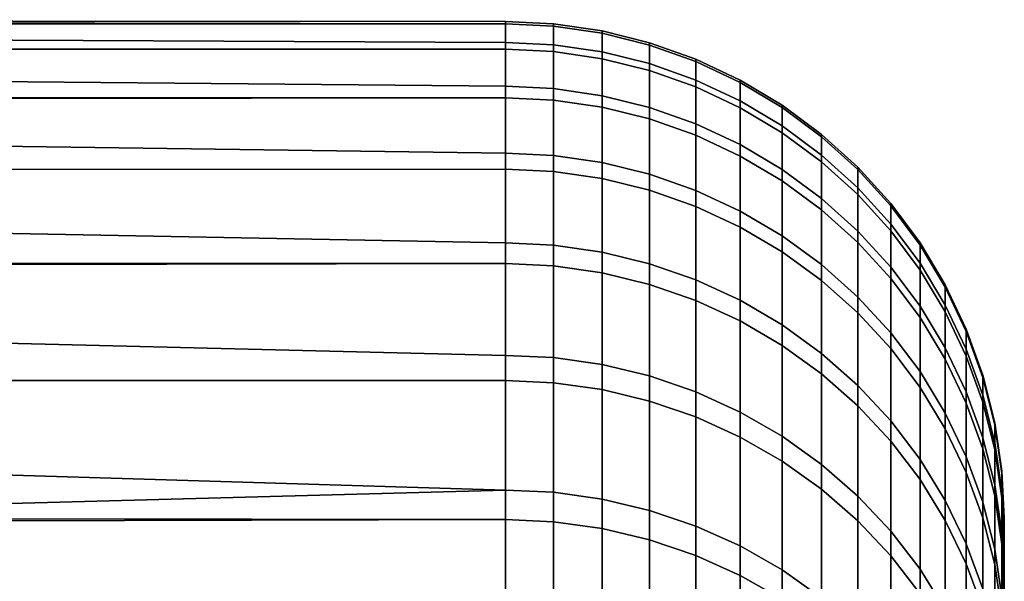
# Model space of a CAD drawing. Header units: metres. Extents: x -28 to 70, y -218 to 28.
# Tile 463 of 463: x 68.47 to 70.44, y 18.87 to 20. Entities that reach past the tile are written whole.
import ezdxf

# ---------------------------------------------------------------- set-up
doc = ezdxf.new("R2010")
doc.units = ezdxf.units.M
doc.layers.add('solid_10_261_432_XXX', color=7, linetype='CONTINUOUS')

msp = doc.modelspace()

# ---------------------------------------------------------------- linework, layer by layer
at = {"layer": 'solid_10_261_432_XXX'}
for points in [[(18.921513, 19.991316, 113.410683), (18.914127, 20, 114), (54.200001, 20, 114), (69.439003, 19.991646, 113.421959)], [(69.439003, 19.991646, 113.421959), (54.200001, 20, 114), (64.5, 20, 114)], [(69.439003, 19.954506, 115.348213), (69.439003, 19.996284, 114.385536), (64.5, 20, 114), (64.5, 19.977829, 114.941475)], [(69.439003, 19.996284, 114.385536), (69.439003, 19.991646, 113.421959), (64.5, 20, 114)], [(69.535652, 19.991604, 114.385445), (69.535652, 19.986965, 113.422089), (69.439003, 19.991646, 113.421959), (69.439003, 19.996284, 114.385536)], [(69.535652, 19.949835, 115.3479), (69.535652, 19.991604, 114.385445), (69.439003, 19.996284, 114.385536), (69.439003, 19.954506, 115.348213)], [(18.944559, 19.965166, 112.820099), (18.921513, 19.991316, 113.410683), (69.439003, 19.991646, 113.421959), (69.439003, 19.940599, 112.459717)], [(69.439003, 19.866409, 116.30777), (69.439003, 19.954506, 115.348213), (64.5, 19.977829, 114.941475), (64.5, 19.911362, 115.880867)], [(69.535652, 19.986965, 113.422089), (69.535652, 19.935932, 112.460083), (69.439003, 19.940599, 112.459717), (69.439003, 19.991646, 113.421959)], [(69.535652, 19.991604, 114.385445), (69.535652, 19.949835, 115.3479), (69.632835, 19.935583, 115.346939), (69.632835, 19.977322, 114.38517)], [(69.535652, 19.986965, 113.422089), (69.535652, 19.991604, 114.385445), (69.632835, 19.977322, 114.38517), (69.632835, 19.972687, 113.422501)], [(69.535652, 19.935932, 112.460083), (69.535652, 19.986965, 113.422089), (69.632835, 19.972687, 113.422501), (69.632835, 19.92169, 112.461182)], [(69.632835, 19.977322, 114.38517), (69.632835, 19.935583, 115.346939), (69.728157, 19.911884, 115.345337), (69.728157, 19.953573, 114.384712)], [(69.632835, 19.972687, 113.422501), (69.632835, 19.977322, 114.38517), (69.728157, 19.953573, 114.384712), (69.728157, 19.948944, 113.423187)], [(69.632835, 19.92169, 112.461182), (69.632835, 19.972687, 113.422501), (69.728157, 19.948944, 113.423187), (69.728157, 19.898008, 112.463013)], [(18.983337, 19.921349, 112.228035), (18.944559, 19.965166, 112.820099), (69.439003, 19.940599, 112.459717)], [(69.535652, 19.861759, 116.307228), (69.535652, 19.949835, 115.3479), (69.439003, 19.954506, 115.348213), (69.439003, 19.866409, 116.30777)], [(69.728157, 19.953573, 114.384712), (69.728157, 19.911884, 115.345337), (69.820686, 19.878971, 115.343109), (69.820686, 19.920589, 114.384071)], [(69.728157, 19.948944, 113.423187), (69.728157, 19.953573, 114.384712), (69.820686, 19.920589, 114.384071), (69.820686, 19.915968, 113.424141)], [(19.038044, 19.859585, 111.634224), (18.983337, 19.921349, 112.228035), (69.439003, 19.940599, 112.459717), (69.439003, 19.843267, 111.50106)], [(69.535652, 19.935932, 112.460083), (69.535652, 19.838623, 111.501648), (69.439003, 19.843267, 111.50106), (69.439003, 19.940599, 112.459717)], [(69.535652, 19.949835, 115.3479), (69.535652, 19.861759, 116.307228), (69.632835, 19.847569, 116.30558), (69.632835, 19.935583, 115.346939)], [(69.535652, 19.838623, 111.501648), (69.535652, 19.935932, 112.460083), (69.632835, 19.92169, 112.461182), (69.632835, 19.824451, 111.503433)], [(69.632835, 19.935583, 115.346939), (69.632835, 19.847569, 116.30558), (69.728157, 19.823977, 116.302841), (69.728157, 19.911884, 115.345337)], [(69.728157, 19.898008, 112.463013), (69.728157, 19.948944, 113.423187), (69.820686, 19.915968, 113.424141), (69.820686, 19.865118, 112.465553)], [(69.632835, 19.824451, 111.503433), (69.632835, 19.92169, 112.461182), (69.728157, 19.898008, 112.463013), (69.728157, 19.800884, 111.506401)], [(69.820686, 19.920589, 114.384071), (69.820686, 19.878971, 115.343109), (69.909531, 19.837158, 115.340286), (69.909531, 19.878689, 114.383263)], [(69.820686, 19.915968, 113.424141), (69.820686, 19.920589, 114.384071), (69.909531, 19.878689, 114.383263), (69.909531, 19.874077, 113.425354)], [(69.820686, 19.865118, 112.465553), (69.820686, 19.915968, 113.424141), (69.909531, 19.874077, 113.425354), (69.909531, 19.823334, 112.468781)], [(69.439003, 19.732197, 117.261963), (69.439003, 19.866409, 116.30777), (64.5, 19.911362, 115.880867), (64.5, 19.800749, 116.816086)], [(69.728157, 19.911884, 115.345337), (69.728157, 19.823977, 116.302841), (69.820686, 19.791206, 116.299034), (69.820686, 19.878971, 115.343109)], [(69.728157, 19.800884, 111.506401), (69.728157, 19.898008, 112.463013), (69.820686, 19.865118, 112.465553), (69.820686, 19.768154, 111.510521)], [(69.820686, 19.878971, 115.343109), (69.820686, 19.791206, 116.299034), (69.909531, 19.749578, 116.294197), (69.909531, 19.837158, 115.340286)], [(69.909531, 19.878689, 114.383263), (69.909531, 19.837158, 115.340286), (69.993835, 19.786848, 115.336884), (69.993835, 19.828276, 114.382294)], [(69.909531, 19.874077, 113.425354), (69.909531, 19.878689, 114.383263), (69.993835, 19.828276, 114.382294), (69.993835, 19.823675, 113.426811)], [(69.909531, 19.823334, 112.468781), (69.909531, 19.874077, 113.425354), (69.993835, 19.823675, 113.426811), (69.993835, 19.77306, 112.472664)], [(19.10894, 19.77952, 111.038483), (19.038044, 19.859585, 111.634224), (69.439003, 19.843267, 111.50106)], [(69.535652, 19.727579, 117.2612), (69.535652, 19.861759, 116.307228), (69.439003, 19.866409, 116.30777), (69.439003, 19.732197, 117.261963)], [(69.535652, 19.861759, 116.307228), (69.535652, 19.727579, 117.2612), (69.632835, 19.713484, 117.258865), (69.632835, 19.847569, 116.30558)], [(69.820686, 19.768154, 111.510521), (69.820686, 19.865118, 112.465553), (69.909531, 19.823334, 112.468781), (69.909531, 19.726574, 111.515755)], [(19.196272, 19.680758, 110.440819), (19.10894, 19.77952, 111.038483), (69.439003, 19.843267, 111.50106), (69.439003, 19.699875, 110.548203)], [(69.535652, 19.838623, 111.501648), (69.535652, 19.695265, 110.549011), (69.439003, 19.699875, 110.548203), (69.439003, 19.843267, 111.50106)], [(69.535652, 19.695265, 110.549011), (69.535652, 19.838623, 111.501648), (69.632835, 19.824451, 111.503433), (69.632835, 19.681194, 110.551476)], [(69.632835, 19.847569, 116.30558), (69.632835, 19.713484, 117.258865), (69.728157, 19.69005, 117.254997), (69.728157, 19.823977, 116.302841)], [(69.909531, 19.837158, 115.340286), (69.909531, 19.749578, 116.294197), (69.993835, 19.699492, 116.288376), (69.993835, 19.786848, 115.336884)], [(69.632835, 19.681194, 110.551476), (69.632835, 19.824451, 111.503433), (69.728157, 19.800884, 111.506401), (69.728157, 19.657799, 110.555573)], [(69.728157, 19.823977, 116.302841), (69.728157, 19.69005, 117.254997), (69.820686, 19.657503, 117.249611), (69.820686, 19.791206, 116.299034)], [(69.909531, 19.726574, 111.515755), (69.909531, 19.823334, 112.468781), (69.993835, 19.77306, 112.472664), (69.993835, 19.676546, 111.522057)], [(69.993835, 19.828276, 114.382294), (69.993835, 19.786848, 115.336884), (70.072784, 19.728529, 115.332947), (70.072784, 19.769835, 114.381165)], [(69.993835, 19.823675, 113.426811), (69.993835, 19.828276, 114.382294), (70.072784, 19.769835, 114.381165), (70.072784, 19.765247, 113.428505)], [(69.993835, 19.77306, 112.472664), (69.993835, 19.823675, 113.426811), (70.072784, 19.765247, 113.428505), (70.072784, 19.714781, 112.477165)], [(69.439003, 19.552181, 118.208588), (69.439003, 19.732197, 117.261963), (64.5, 19.800749, 116.816086), (64.5, 19.646235, 117.745064)], [(69.728157, 19.657799, 110.555573), (69.728157, 19.800884, 111.506401), (69.820686, 19.768154, 111.510521), (69.820686, 19.625303, 110.561272)], [(69.820686, 19.791206, 116.299034), (69.820686, 19.657503, 117.249611), (69.909531, 19.616156, 117.242783), (69.909531, 19.749578, 116.294197)], [(69.993835, 19.786848, 115.336884), (69.993835, 19.699492, 116.288376), (70.072784, 19.64143, 116.281631), (70.072784, 19.728529, 115.332947)], [(69.820686, 19.625303, 110.561272), (69.820686, 19.768154, 111.510521), (69.909531, 19.726574, 111.515755), (69.909531, 19.584024, 110.568504)], [(69.993835, 19.676546, 111.522057), (69.993835, 19.77306, 112.472664), (70.072784, 19.714781, 112.477165), (70.072784, 19.618551, 111.529358)], [(70.072784, 19.769835, 114.381165), (70.072784, 19.728529, 115.332947), (70.145622, 19.662764, 115.328506), (70.145622, 19.70393, 114.379898)], [(70.072784, 19.765247, 113.428505), (70.072784, 19.769835, 114.381165), (70.145622, 19.70393, 114.379898), (70.145622, 19.69936, 113.430405)], [(70.072784, 19.714781, 112.477165), (70.072784, 19.765247, 113.428505), (70.145622, 19.69936, 113.430405), (70.145622, 19.649061, 112.482239)], [(69.909531, 19.749578, 116.294197), (69.909531, 19.616156, 117.242783), (69.993835, 19.566408, 117.234558), (69.993835, 19.699492, 116.288376)], [(69.535652, 19.547606, 118.207603), (69.535652, 19.727579, 117.2612), (69.439003, 19.732197, 117.261963), (69.439003, 19.552181, 118.208588)], [(69.535652, 19.727579, 117.2612), (69.535652, 19.547606, 118.207603), (69.632835, 19.53364, 118.204597), (69.632835, 19.713484, 117.258865)], [(69.909531, 19.584024, 110.568504), (69.909531, 19.726574, 111.515755), (69.993835, 19.676546, 111.522057), (69.993835, 19.534357, 110.577202)], [(70.072784, 19.728529, 115.332947), (70.072784, 19.64143, 116.281631), (70.145622, 19.575954, 116.274025), (70.145622, 19.662764, 115.328506)], [(19.300121, 19.562906, 109.841553), (19.196272, 19.680758, 110.440819), (69.439003, 19.699875, 110.548203), (69.439003, 19.510754, 109.603355)], [(69.535652, 19.695265, 110.549011), (69.535652, 19.506187, 109.604385), (69.439003, 19.510754, 109.603355), (69.439003, 19.699875, 110.548203)], [(69.632835, 19.713484, 117.258865), (69.632835, 19.53364, 118.204597), (69.728157, 19.51042, 118.1996), (69.728157, 19.69005, 117.254997)], [(69.993835, 19.699492, 116.288376), (69.993835, 19.566408, 117.234558), (70.072784, 19.508738, 117.225021), (70.072784, 19.64143, 116.281631)], [(70.072784, 19.618551, 111.529358), (70.072784, 19.714781, 112.477165), (70.145622, 19.649061, 112.482239), (70.145622, 19.553152, 111.537598)], [(70.145622, 19.70393, 114.379898), (70.145622, 19.662764, 115.328506), (70.211639, 19.590185, 115.323601), (70.211639, 19.631201, 114.378494)], [(70.145622, 19.69936, 113.430405), (70.145622, 19.70393, 114.379898), (70.211639, 19.631201, 114.378494), (70.211639, 19.626646, 113.43251)], [(70.145622, 19.649061, 112.482239), (70.145622, 19.69936, 113.430405), (70.211639, 19.626646, 113.43251), (70.211639, 19.576532, 112.487839)], [(69.535652, 19.506187, 109.604385), (69.535652, 19.695265, 110.549011), (69.632835, 19.681194, 110.551476), (69.632835, 19.49225, 109.607521)], [(69.632835, 19.49225, 109.607521), (69.632835, 19.681194, 110.551476), (69.728157, 19.657799, 110.555573), (69.728157, 19.46908, 109.612747)], [(69.728157, 19.69005, 117.254997), (69.728157, 19.51042, 118.1996), (69.820686, 19.478168, 118.192657), (69.820686, 19.657503, 117.249611)], [(69.993835, 19.534357, 110.577202), (69.993835, 19.676546, 111.522057), (70.072784, 19.618551, 111.529358), (70.072784, 19.476782, 110.587288)], [(69.728157, 19.46908, 109.612747), (69.728157, 19.657799, 110.555573), (69.820686, 19.625303, 110.561272), (69.820686, 19.436897, 109.619995)], [(69.820686, 19.657503, 117.249611), (69.820686, 19.478168, 118.192657), (69.909531, 19.437199, 118.183838), (69.909531, 19.616156, 117.242783)], [(70.145622, 19.662764, 115.328506), (70.145622, 19.575954, 116.274025), (70.211639, 19.503696, 116.265633), (70.211639, 19.590185, 115.323601)], [(69.439003, 19.326778, 119.145447), (69.439003, 19.552181, 118.208588), (64.5, 19.646235, 117.745064), (64.5, 19.44816, 118.665733)], [(70.072784, 19.64143, 116.281631), (70.072784, 19.508738, 117.225021), (70.145622, 19.443705, 117.214272), (70.145622, 19.575954, 116.274025)], [(70.145622, 19.553152, 111.537598), (70.145622, 19.649061, 112.482239), (70.211639, 19.576532, 112.487839), (70.211639, 19.480978, 111.546684)], [(69.820686, 19.436897, 109.619995), (69.820686, 19.625303, 110.561272), (69.909531, 19.584024, 110.568504), (69.909531, 19.396015, 109.629211)], [(70.072784, 19.476782, 110.587288), (70.072784, 19.618551, 111.529358), (70.145622, 19.553152, 111.537598), (70.145622, 19.411856, 110.598671)], [(70.211639, 19.631201, 114.378494), (70.211639, 19.590185, 115.323601), (70.270195, 19.511494, 115.318283), (70.270195, 19.552345, 114.376976)], [(70.211639, 19.626646, 113.43251), (70.211639, 19.631201, 114.378494), (70.270195, 19.552345, 114.376976), (70.270195, 19.54781, 113.434792)], [(70.211639, 19.576532, 112.487839), (70.211639, 19.626646, 113.43251), (70.270195, 19.54781, 113.434792), (70.270195, 19.497898, 112.493919)], [(69.909531, 19.616156, 117.242783), (69.909531, 19.437199, 118.183838), (69.993835, 19.387905, 118.173225), (69.993835, 19.566408, 117.234558)], [(69.909531, 19.396015, 109.629211), (69.909531, 19.584024, 110.568504), (69.993835, 19.534357, 110.577202), (69.993835, 19.346825, 109.640297)], [(70.211639, 19.590185, 115.323601), (70.211639, 19.503696, 116.265633), (70.270195, 19.425354, 116.256531), (70.270195, 19.511494, 115.318283)], [(19.420679, 19.425592, 109.24118), (19.300121, 19.562906, 109.841553), (69.439003, 19.510754, 109.603355)], [(69.993835, 19.566408, 117.234558), (69.993835, 19.387905, 118.173225), (70.072784, 19.330761, 118.160927), (70.072784, 19.508738, 117.225021)], [(70.145622, 19.575954, 116.274025), (70.145622, 19.443705, 117.214272), (70.211639, 19.371935, 117.202408), (70.211639, 19.503696, 116.265633)], [(70.211639, 19.480978, 111.546684), (70.211639, 19.576532, 112.487839), (70.270195, 19.497898, 112.493919), (70.270195, 19.402727, 111.556541)], [(69.535652, 19.322256, 119.144234), (69.535652, 19.547606, 118.207603), (69.439003, 19.552181, 118.208588), (69.439003, 19.326778, 119.145447)], [(69.535652, 19.547606, 118.207603), (69.535652, 19.322256, 119.144234), (69.632835, 19.308453, 119.140564), (69.632835, 19.53364, 118.204597)], [(70.145622, 19.411856, 110.598671), (70.145622, 19.553152, 111.537598), (70.211639, 19.480978, 111.546684), (70.211639, 19.340204, 110.611221)], [(70.270195, 19.552345, 114.376976), (70.270195, 19.511494, 115.318283), (70.32074, 19.42745, 115.312607), (70.32074, 19.468124, 114.375351)], [(70.270195, 19.54781, 113.434792), (70.270195, 19.552345, 114.376976), (70.32074, 19.468124, 114.375351), (70.32074, 19.463608, 113.437225)], [(70.270195, 19.497898, 112.493919), (70.270195, 19.54781, 113.434792), (70.32074, 19.463608, 113.437225), (70.32074, 19.413912, 112.500404)], [(69.632835, 19.53364, 118.204597), (69.632835, 19.308453, 119.140564), (69.728157, 19.2855, 119.134453), (69.728157, 19.51042, 118.1996)], [(69.993835, 19.346825, 109.640297), (69.993835, 19.534357, 110.577202), (70.072784, 19.476782, 110.587288), (70.072784, 19.289803, 109.653145)], [(19.558222, 19.268492, 108.640411), (19.420679, 19.425592, 109.24118), (69.439003, 19.510754, 109.603355), (69.439003, 19.276342, 108.668709)], [(69.535652, 19.506187, 109.604385), (69.535652, 19.271832, 108.66996), (69.439003, 19.276342, 108.668709), (69.439003, 19.510754, 109.603355)], [(69.535652, 19.271832, 108.66996), (69.535652, 19.506187, 109.604385), (69.632835, 19.49225, 109.607521), (69.632835, 19.258062, 108.673767)], [(69.728157, 19.51042, 118.1996), (69.728157, 19.2855, 119.134453), (69.820686, 19.253622, 119.125961), (69.820686, 19.478168, 118.192657)], [(70.072784, 19.508738, 117.225021), (70.072784, 19.330761, 118.160927), (70.145622, 19.266321, 118.147057), (70.145622, 19.443705, 117.214272)], [(70.211639, 19.503696, 116.265633), (70.211639, 19.371935, 117.202408), (70.270195, 19.294121, 117.189545), (70.270195, 19.425354, 116.256531)], [(70.270195, 19.511494, 115.318283), (70.270195, 19.425354, 116.256531), (70.32074, 19.341681, 116.246811), (70.32074, 19.42745, 115.312607)], [(69.632835, 19.258062, 108.673767), (69.632835, 19.49225, 109.607521), (69.728157, 19.46908, 109.612747), (69.728157, 19.23517, 108.680099)], [(70.211639, 19.340204, 110.611221), (70.211639, 19.480978, 111.546684), (70.270195, 19.402727, 111.556541), (70.270195, 19.262516, 110.624832)], [(70.270195, 19.402727, 111.556541), (70.270195, 19.497898, 112.493919), (70.32074, 19.413912, 112.500404), (70.32074, 19.319151, 111.567062)], [(69.728157, 19.23517, 108.680099), (69.728157, 19.46908, 109.612747), (69.820686, 19.436897, 109.619995), (69.820686, 19.203375, 108.688896)], [(69.820686, 19.478168, 118.192657), (69.820686, 19.253622, 119.125961), (69.909531, 19.213123, 119.115181), (69.909531, 19.437199, 118.183838)], [(70.072784, 19.289803, 109.653145), (70.072784, 19.476782, 110.587288), (70.145622, 19.411856, 110.598671), (70.145622, 19.2255, 109.667633)], [(70.32074, 19.468124, 114.375351), (70.32074, 19.42745, 115.312607), (70.36277, 19.338865, 115.306618), (70.36277, 19.379354, 114.373634)], [(70.32074, 19.463608, 113.437225), (70.32074, 19.468124, 114.375351), (70.36277, 19.379354, 114.373634), (70.36277, 19.374859, 113.439789)], [(70.32074, 19.413912, 112.500404), (70.32074, 19.463608, 113.437225), (70.36277, 19.374859, 113.439789), (70.36277, 19.325388, 112.50724)], [(69.439003, 19.056515, 120.070358), (69.439003, 19.326778, 119.145447), (64.5, 19.44816, 118.665733), (64.5, 19.206966, 119.576057)], [(70.145622, 19.443705, 117.214272), (70.145622, 19.266321, 118.147057), (70.211639, 19.195206, 118.131744), (70.211639, 19.371935, 117.202408)], [(69.820686, 19.203375, 108.688896), (69.820686, 19.436897, 109.619995), (69.909531, 19.396015, 109.629211), (69.909531, 19.162983, 108.700066)], [(69.909531, 19.437199, 118.183838), (69.909531, 19.213123, 119.115181), (69.993835, 19.164396, 119.102211), (69.993835, 19.387905, 118.173225)], [(70.270195, 19.425354, 116.256531), (70.270195, 19.294121, 117.189545), (70.32074, 19.211014, 117.175804), (70.32074, 19.341681, 116.246811)], [(70.32074, 19.42745, 115.312607), (70.32074, 19.341681, 116.246811), (70.36277, 19.253487, 116.236565), (70.36277, 19.338865, 115.306618)], [(70.145622, 19.2255, 109.667633), (70.145622, 19.411856, 110.598671), (70.211639, 19.340204, 110.611221), (70.211639, 19.154535, 109.683624)], [(70.270195, 19.262516, 110.624832), (70.270195, 19.402727, 111.556541), (70.32074, 19.319151, 111.567062), (70.32074, 19.179546, 110.639374)], [(70.32074, 19.319151, 111.567062), (70.32074, 19.413912, 112.500404), (70.36277, 19.325388, 112.50724), (70.36277, 19.23106, 111.578156)], [(69.909531, 19.162983, 108.700066), (69.909531, 19.396015, 109.629211), (69.993835, 19.346825, 109.640297), (69.993835, 19.114384, 108.713509)], [(69.993835, 19.387905, 118.173225), (69.993835, 19.164396, 119.102211), (70.072784, 19.107912, 119.087173), (70.072784, 19.330761, 118.160927)], [(70.211639, 19.371935, 117.202408), (70.211639, 19.195206, 118.131744), (70.270195, 19.118101, 118.11515), (70.270195, 19.294121, 117.189545)], [(70.36277, 19.379354, 114.373634), (70.36277, 19.338865, 115.306618), (70.395882, 19.246593, 115.300385), (70.395882, 19.286888, 114.371857)], [(70.36277, 19.374859, 113.439789), (70.36277, 19.379354, 114.373634), (70.395882, 19.286888, 114.371857), (70.395882, 19.282413, 113.442459)], [(70.36277, 19.325388, 112.50724), (70.36277, 19.374859, 113.439789), (70.395882, 19.282413, 113.442459), (70.395882, 19.233181, 112.514366)], [(69.993835, 19.114384, 108.713509), (69.993835, 19.346825, 109.640297), (70.072784, 19.289803, 109.653145), (70.072784, 19.058046, 108.729088)], [(70.32074, 19.341681, 116.246811), (70.32074, 19.211014, 117.175804), (70.36277, 19.123415, 117.161324), (70.36277, 19.253487, 116.236565)], [(69.535652, 19.052055, 120.068932), (69.535652, 19.322256, 119.144234), (69.439003, 19.326778, 119.145447), (69.439003, 19.056515, 120.070358)], [(69.535652, 19.322256, 119.144234), (69.535652, 19.052055, 120.068932), (69.632835, 19.038445, 120.064598), (69.632835, 19.308453, 119.140564)], [(70.072784, 19.330761, 118.160927), (70.072784, 19.107912, 119.087173), (70.145622, 19.044216, 119.070213), (70.145622, 19.266321, 118.147057)], [(70.211639, 19.154535, 109.683624), (70.211639, 19.340204, 110.611221), (70.270195, 19.262516, 110.624832), (70.270195, 19.077595, 109.700966)], [(70.36277, 19.338865, 115.306618), (70.36277, 19.253487, 116.236565), (70.395882, 19.161621, 116.225899), (70.395882, 19.246593, 115.300385)], [(70.36277, 19.23106, 111.578156), (70.36277, 19.325388, 112.50724), (70.395882, 19.233181, 112.514366), (70.395882, 19.139301, 111.589714)], [(69.632835, 19.308453, 119.140564), (69.632835, 19.038445, 120.064598), (69.728157, 19.015814, 120.057388), (69.728157, 19.2855, 119.134453)], [(70.32074, 19.179546, 110.639374), (70.32074, 19.319151, 111.567062), (70.36277, 19.23106, 111.578156), (70.36277, 19.092091, 110.654694)], [(69.728157, 19.2855, 119.134453), (69.728157, 19.015814, 120.057388), (69.820686, 18.984381, 120.047371), (69.820686, 19.253622, 119.125961)], [(70.072784, 19.058046, 108.729088), (70.072784, 19.289803, 109.653145), (70.145622, 19.2255, 109.667633), (70.145622, 18.994516, 108.746658)], [(70.270195, 19.294121, 117.189545), (70.270195, 19.118101, 118.11515), (70.32074, 19.035753, 118.097427), (70.32074, 19.211014, 117.175804)], [(70.395882, 19.286888, 114.371857), (70.395882, 19.246593, 115.300385), (70.419769, 19.151524, 115.293961), (70.419769, 19.19162, 114.370018)], [(70.395882, 19.282413, 113.442459), (70.395882, 19.286888, 114.371857), (70.419769, 19.19162, 114.370018), (70.419769, 19.187168, 113.445213)], [(70.395882, 19.233181, 112.514366), (70.395882, 19.282413, 113.442459), (70.419769, 19.187168, 113.445213), (70.419769, 19.138178, 112.521706)], [(19.713058, 19.091187, 108.039581), (19.558222, 19.268492, 108.640411), (69.439003, 19.276342, 108.668709), (69.439003, 18.997185, 107.746445)], [(69.535652, 19.271832, 108.66996), (69.535652, 18.992741, 107.74791), (69.439003, 18.997185, 107.746445), (69.439003, 19.276342, 108.668709)], [(69.535652, 18.992741, 107.74791), (69.535652, 19.271832, 108.66996), (69.632835, 19.258062, 108.673767), (69.632835, 18.979172, 107.75238)], [(70.145622, 19.266321, 118.147057), (70.145622, 19.044216, 119.070213), (70.211639, 18.973921, 119.051498), (70.211639, 19.195206, 118.131744)], [(70.270195, 19.077595, 109.700966), (70.270195, 19.262516, 110.624832), (70.32074, 19.179546, 110.639374), (70.32074, 18.995419, 109.719482)], [(69.632835, 18.979172, 107.75238), (69.632835, 19.258062, 108.673767), (69.728157, 19.23517, 108.680099), (69.728157, 18.95661, 107.759804)], [(69.820686, 19.253622, 119.125961), (69.820686, 18.984381, 120.047371), (69.909531, 18.944448, 120.034653), (69.909531, 19.213123, 119.115181)], [(70.36277, 19.253487, 116.236565), (70.36277, 19.123415, 117.161324), (70.395882, 19.032171, 117.14624), (70.395882, 19.161621, 116.225899)], [(70.395882, 19.246593, 115.300385), (70.395882, 19.161621, 116.225899), (70.419769, 19.066971, 116.214897), (70.419769, 19.151524, 115.293961)], [(69.728157, 18.95661, 107.759804), (69.728157, 19.23517, 108.680099), (69.820686, 19.203375, 108.688896), (69.820686, 18.925274, 107.770119)], [(70.145622, 18.994516, 108.746658), (70.145622, 19.2255, 109.667633), (70.211639, 19.154535, 109.683624), (70.211639, 18.924404, 108.766052)], [(70.36277, 19.092091, 110.654694), (70.36277, 19.23106, 111.578156), (70.395882, 19.139301, 111.589714), (70.395882, 19.000996, 110.670662)], [(70.395882, 19.139301, 111.589714), (70.395882, 19.233181, 112.514366), (70.419769, 19.138178, 112.521706), (70.419769, 19.044762, 111.601616)], [(69.439003, 19.056515, 120.070358), (64.5, 19.206966, 119.576057), (64.5, 18.923189, 120.474022)], [(69.820686, 18.925274, 107.770119), (69.820686, 19.203375, 108.688896), (69.909531, 19.162983, 108.700066), (69.909531, 18.885468, 107.783226)], [(69.909531, 19.213123, 119.115181), (69.909531, 18.944448, 120.034653), (69.993835, 18.896404, 120.019348), (69.993835, 19.164396, 119.102211)], [(70.32074, 19.211014, 117.175804), (70.32074, 19.035753, 118.097427), (70.36277, 18.948954, 118.078743), (70.36277, 19.123415, 117.161324)], [(70.211639, 19.195206, 118.131744), (70.211639, 18.973921, 119.051498), (70.270195, 18.897705, 119.031204), (70.270195, 19.118101, 118.11515)], [(70.419769, 19.19162, 114.370018), (70.419769, 19.151524, 115.293961), (70.434181, 19.054575, 115.287415), (70.434181, 19.094469, 114.368149)], [(70.419769, 19.187168, 113.445213), (70.419769, 19.19162, 114.370018), (70.434181, 19.094469, 114.368149), (70.434181, 19.090038, 113.448021)], [(70.419769, 19.138178, 112.521706), (70.419769, 19.187168, 113.445213), (70.434181, 19.090038, 113.448021), (70.434181, 19.041296, 112.529182)], [(69.909531, 18.885468, 107.783226), (69.909531, 19.162983, 108.700066), (69.993835, 19.114384, 108.713509), (69.993835, 18.837572, 107.798988)], [(69.993835, 19.164396, 119.102211), (69.993835, 18.896404, 120.019348), (70.072784, 18.84071, 120.00161), (70.072784, 19.107912, 119.087173)], [(70.32074, 18.995419, 109.719482), (70.32074, 19.179546, 110.639374), (70.36277, 19.092091, 110.654694), (70.36277, 18.908804, 109.738998)], [(70.211639, 18.924404, 108.766052), (70.211639, 19.154535, 109.683624), (70.270195, 19.077595, 109.700966), (70.270195, 18.848387, 108.787071)], [(70.395882, 19.161621, 116.225899), (70.395882, 19.032171, 117.14624), (70.419769, 18.93816, 117.130699), (70.419769, 19.066971, 116.214897)], [(70.419769, 19.151524, 115.293961), (70.419769, 19.066971, 116.214897), (70.434181, 18.970451, 116.20369), (70.434181, 19.054575, 115.287415)], [(70.36277, 19.123415, 117.161324), (70.36277, 18.948954, 118.078743), (70.395882, 18.858541, 118.05928), (70.395882, 19.032171, 117.14624)], [(70.395882, 19.000996, 110.670662), (70.395882, 19.139301, 111.589714), (70.419769, 19.044762, 111.601616), (70.419769, 18.907139, 110.687103)], [(70.419769, 19.044762, 111.601616), (70.419769, 19.138178, 112.521706), (70.434181, 19.041296, 112.529182), (70.434181, 18.948355, 111.613762)], [(69.993835, 18.837572, 107.798988), (69.993835, 19.114384, 108.713509), (70.072784, 19.058046, 108.729088), (70.072784, 18.782051, 107.817268)], [(70.072784, 19.107912, 119.087173), (70.072784, 18.84071, 120.00161), (70.145622, 18.777905, 119.981598), (70.145622, 19.044216, 119.070213)], [(70.270195, 19.118101, 118.11515), (70.270195, 18.897705, 119.031204), (70.32074, 18.816305, 119.009537), (70.32074, 19.035753, 118.097427)], [(19.885538, 18.893141, 107.438812), (19.713058, 19.091187, 108.039581), (69.439003, 18.997185, 107.746445)], [(70.36277, 18.908804, 109.738998), (70.36277, 19.092091, 110.654694), (70.395882, 19.000996, 110.670662), (70.395882, 18.818583, 109.759331)], [(70.434181, 19.094469, 114.368149), (70.434181, 19.054575, 115.287415), (70.439003, 18.978806, 114.897171), (70.439003, 18.995096, 114.431671)], [(70.434181, 19.094469, 114.368149), (70.439003, 18.995096, 114.431671), (70.439003, 18.999969, 113.965889)], [(70.434181, 19.090038, 113.448021), (70.434181, 19.094469, 114.368149), (70.439003, 18.999969, 113.965889), (70.439003, 18.993423, 113.500168)], [(70.434181, 19.090038, 113.448021), (70.439003, 18.993423, 113.500168), (70.439003, 18.975464, 113.034737)], [(70.434181, 19.041296, 112.529182), (70.434181, 19.090038, 113.448021), (70.439003, 18.975464, 113.034737), (70.439003, 18.946098, 112.569847)], [(70.270195, 18.848387, 108.787071), (70.270195, 19.077595, 109.700966), (70.32074, 18.995419, 109.719482), (70.32074, 18.7672, 108.809532)], [(70.419769, 19.066971, 116.214897), (70.419769, 18.93816, 117.130699), (70.434181, 18.842293, 117.114853), (70.434181, 18.970451, 116.20369)], [(69.439003, 19.056515, 120.070358), (64.5, 18.923189, 120.474022), (64.5, 18.597454, 121.357628), (69.439003, 18.742018, 120.981171)], [(69.535652, 18.737631, 120.979538), (69.535652, 19.052055, 120.068932), (69.439003, 19.056515, 120.070358), (69.439003, 18.742018, 120.981171)], [(69.535652, 19.052055, 120.068932), (69.535652, 18.737631, 120.979538), (69.632835, 18.724245, 120.974548), (69.632835, 19.038445, 120.064598)], [(70.072784, 18.782051, 107.817268), (70.072784, 19.058046, 108.729088), (70.145622, 18.994516, 108.746658), (70.145622, 18.71944, 107.837875)], [(70.419769, 18.907139, 110.687103), (70.419769, 19.044762, 111.601616), (70.434181, 18.948355, 111.613762), (70.434181, 18.811428, 110.703873)], [(70.434181, 19.054575, 115.287415), (70.439003, 18.951113, 115.362106), (70.439003, 18.978806, 114.897171)], [(70.434181, 19.054575, 115.287415), (70.434181, 18.970451, 116.20369), (70.439003, 18.951113, 115.362106)], [(69.632835, 19.038445, 120.064598), (69.632835, 18.724245, 120.974548), (69.728157, 18.701986, 120.966263), (69.728157, 19.015814, 120.057388)], [(70.145622, 19.044216, 119.070213), (70.145622, 18.777905, 119.981598), (70.211639, 18.708591, 119.959518), (70.211639, 18.973921, 119.051498)], [(70.32074, 19.035753, 118.097427), (70.32074, 18.816305, 119.009537), (70.36277, 18.730507, 118.986694), (70.36277, 18.948954, 118.078743)], [(70.395882, 19.032171, 117.14624), (70.395882, 18.858541, 118.05928), (70.419769, 18.765388, 118.03923), (70.419769, 18.93816, 117.130699)], [(70.434181, 19.041296, 112.529182), (70.439003, 18.946098, 112.569847), (70.439003, 18.90535, 112.105865)], [(70.434181, 18.948355, 111.613762), (70.434181, 19.041296, 112.529182), (70.439003, 18.90535, 112.105865), (70.439003, 18.853239, 111.643013)], [(69.728157, 19.015814, 120.057388), (69.728157, 18.701986, 120.966263), (69.820686, 18.671072, 120.954742), (69.820686, 18.984381, 120.047371)], [(20.076035, 18.673742, 106.838203), (19.885538, 18.893141, 107.438812), (69.439003, 18.997185, 107.746445), (69.439003, 18.673933, 106.838699)], [(69.535652, 18.992741, 107.74791), (69.535652, 18.669561, 106.840378), (69.439003, 18.673933, 106.838699), (69.439003, 18.997185, 107.746445)], [(69.535652, 18.669561, 106.840378), (69.535652, 18.992741, 107.74791), (69.632835, 18.979172, 107.75238), (69.632835, 18.656223, 106.84549)], [(70.145622, 18.71944, 107.837875), (70.145622, 18.994516, 108.746658), (70.211639, 18.924404, 108.766052), (70.211639, 18.650345, 107.860626)], [(70.32074, 18.7672, 108.809532), (70.32074, 18.995419, 109.719482), (70.36277, 18.908804, 109.738998), (70.36277, 18.681625, 108.833199)], [(70.395882, 18.818583, 109.759331), (70.395882, 19.000996, 110.670662), (70.419769, 18.907139, 110.687103), (70.419769, 18.725628, 109.780281)], [(70.439003, 16.499998, 114), (70.439003, 18.999969, 113.965889), (70.439003, 18.995096, 114.431671)], [(70.439003, 16.499998, 114), (70.439003, 16.479481, 113.177376), (70.439003, 18.993423, 113.500168), (70.439003, 18.999969, 113.965889)], [(70.439003, 16.499998, 114), (70.439003, 18.995096, 114.431671), (70.439003, 18.978806, 114.897171), (70.439003, 16.479481, 114.822624)], [(70.439003, 16.479481, 113.177376), (70.439003, 18.975464, 113.034737), (70.439003, 18.993423, 113.500168)], [(69.632835, 18.656223, 106.84549), (69.632835, 18.979172, 107.75238), (69.728157, 18.95661, 107.759804), (69.728157, 18.634047, 106.853996)], [(69.820686, 18.984381, 120.047371), (69.820686, 18.671072, 120.954742), (69.909531, 18.6318, 120.940117), (69.909531, 18.944448, 120.034653)], [(70.211639, 18.973921, 119.051498), (70.211639, 18.708591, 119.959518), (70.270195, 18.633442, 119.935585), (70.270195, 18.897705, 119.031204)], [(70.434181, 18.970451, 116.20369), (70.439003, 18.861574, 116.289322), (70.439003, 16.418026, 115.642677), (70.439003, 18.912025, 115.826271)], [(70.434181, 18.970451, 116.20369), (70.434181, 18.842293, 117.114853), (70.439003, 18.861574, 116.289322)], [(70.434181, 18.970451, 116.20369), (70.439003, 18.912025, 115.826271), (70.439003, 18.951113, 115.362106)], [(70.439003, 16.479481, 114.822624), (70.439003, 18.978806, 114.897171), (70.439003, 18.951113, 115.362106)], [(70.439003, 16.479481, 113.177376), (70.439003, 16.418026, 112.357323), (70.439003, 18.946098, 112.569847), (70.439003, 18.975464, 113.034737)], [(69.728157, 18.634047, 106.853996), (69.728157, 18.95661, 107.759804), (69.820686, 18.925274, 107.770119), (69.820686, 18.603245, 106.865807)], [(70.36277, 18.948954, 118.078743), (70.36277, 18.730507, 118.986694), (70.395882, 18.641136, 118.962898), (70.395882, 18.858541, 118.05928)], [(70.434181, 18.948355, 111.613762), (70.439003, 18.853239, 111.643013), (70.439003, 18.789793, 111.181541)], [(70.434181, 18.811428, 110.703873), (70.434181, 18.948355, 111.613762), (70.439003, 18.789793, 111.181541), (70.439003, 18.715059, 110.721802)], [(70.439003, 16.479481, 114.822624), (70.439003, 18.951113, 115.362106), (70.439003, 18.912025, 115.826271), (70.439003, 16.418026, 115.642677)], [(70.439003, 16.418026, 112.357323), (70.439003, 18.90535, 112.105865), (70.439003, 18.946098, 112.569847)], [(69.909531, 18.944448, 120.034653), (69.909531, 18.6318, 120.940117), (69.993835, 18.584549, 120.922516), (69.993835, 18.896404, 120.019348)], [(70.419769, 18.93816, 117.130699), (70.419769, 18.765388, 118.03923), (70.434181, 18.670395, 118.018784), (70.434181, 18.842293, 117.114853)], [(69.820686, 18.603245, 106.865807), (69.820686, 18.925274, 107.770119), (69.909531, 18.885468, 107.783226), (69.909531, 18.564116, 106.880814)], [(70.211639, 18.650345, 107.860626), (70.211639, 18.924404, 108.766052), (70.270195, 18.848387, 108.787071), (70.270195, 18.575428, 107.885284)], [(70.36277, 18.681625, 108.833199), (70.36277, 18.908804, 109.738998), (70.395882, 18.818583, 109.759331), (70.395882, 18.592487, 108.857849)], [(70.419769, 18.725628, 109.780281), (70.419769, 18.907139, 110.687103), (70.434181, 18.811428, 110.703873), (70.434181, 18.630835, 109.801643)], [(69.993835, 18.896404, 120.019348), (69.993835, 18.584549, 120.922516), (70.072784, 18.529774, 120.902115), (70.072784, 18.84071, 120.00161)], [(70.270195, 18.897705, 119.031204), (70.270195, 18.633442, 119.935585), (70.32074, 18.553181, 119.910019), (70.32074, 18.816305, 119.009537)], [(70.439003, 16.418026, 112.357323), (70.439003, 16.315695, 111.540733), (70.439003, 18.853239, 111.643013), (70.439003, 18.90535, 112.105865)], [(69.909531, 18.564116, 106.880814), (69.909531, 18.885468, 107.783226), (69.993835, 18.837572, 107.798988), (69.993835, 18.517035, 106.898865)]]:
    msp.add_3dface(points, dxfattribs=at)

doc.saveas('drawing.dxf')
